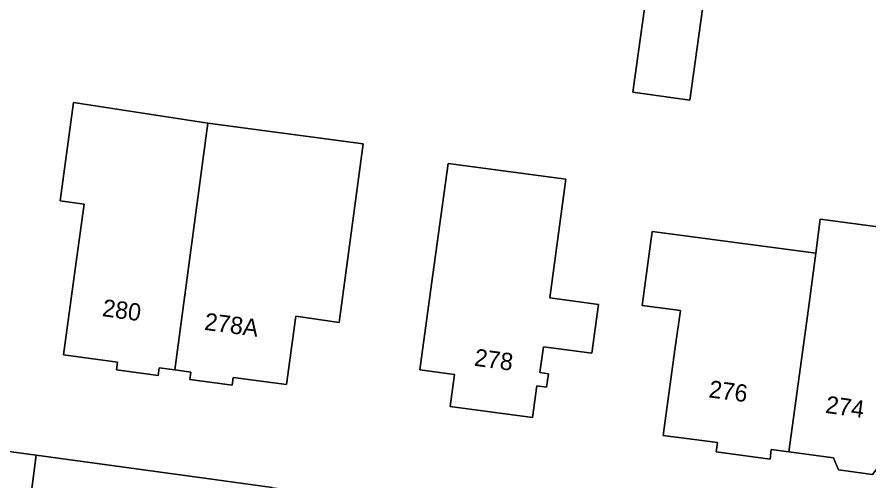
# Model space of a CAD drawing. Extents: x 161692 to 162379, y 380760 to 381678.
# Drawn here: x 162049.01 to 162098.31, y 380809.06 to 380835.91 of the extents above; entities that cross this region are included whole.
import ezdxf

# ---------------------------------------------------------------- set-up
doc = ezdxf.new("R2010")
doc.units = 0
for name, color, linetype in [('IMGEO_Erf', 7, 'Continuous'), ('IMGEO_Pand', 7, 'Continuous'), ('IMGEO_Pand_nummerreeks', 7, 'Continuous'), ('IMGEO_Voetpad_open', 7, 'Continuous')]:
    doc.layers.add(name, color=color, linetype=linetype)

msp = doc.modelspace()

# ---------------------------------------------------------------- linework, layer by layer
at = {"layer": 'IMGEO_Erf'}
for points in [[(162046.246, 380811.077), (162050.129, 380810.548), (162060.42, 380809.144), (162063.768, 380808.687), (162071.87, 380807.583), (162082.618, 380806.118), (162085.823, 380805.681), (162099.527, 380803.812), (162102.667, 380803.384), (162113.409, 380801.92), (162116.51, 380801.497), (162116.796, 380801.458), (162129.079, 380799.795), (162133.183, 380799.23), (162137.41, 380798.647), (162144.486, 380797.672), (162153.473, 380796.508), (162153.632, 380797.692), (162155.381, 380810.759), (162157.414, 380826.104), (162158.567, 380834.74), (162160.671, 380850.541)], [(162089.211, 380840.266), (162087.94, 380831.099), (162084.653, 380831.554), (162085.655, 380838.78)]]:
    msp.add_lwpolyline(points, dxfattribs=at)
for points in [[(162067.646, 380818.227), (162065.136, 380818.589), (162064.605, 380814.642), (162061.524, 380815.057), (162061.462, 380814.6), (162059.002, 380814.931), (162059.061, 380815.365), (162058.153, 380815.487), (162057.239, 380815.61), (162057.178, 380815.16), (162054.76, 380815.485), (162054.821, 380815.939), (162051.707, 380816.358), (162052.374, 380821.314), (162052.894, 380825.078), (162051.506, 380825.266), (162052.281, 380830.964), (162060.062, 380829.76), (162069.032, 380828.56)], [(162082.65, 380819.283), (162082.269, 380816.451), (162079.466, 380816.828), (162079.265, 380815.334), (162079.756, 380815.268), (162079.652, 380814.499), (162079.095, 380814.574), (162078.847, 380812.733), (162074.068, 380813.376), (162074.316, 380815.224), (162072.32, 380815.492), (162072.987, 380820.448), (162073.964, 380827.431), (162080.772, 380826.533), (162079.847, 380819.661)], [(162095.225, 380822.239), (162095.492, 380824.214), (162101.449, 380823.417), (162101.78, 380825.895), (162105.25, 380825.431), (162104.184, 380817.462), (162100.94, 380817.896), (162100.531, 380814.852), (162099.864, 380809.896), (162098.955, 380810.018), (162098.509, 380809.441), (162096.545, 380809.705), (162096.258, 380810.404), (162093.676, 380810.752), (162092.656, 380810.889), (162092.581, 380810.329), (162089.464, 380810.749), (162089.535, 380811.281), (162086.407, 380811.702), (162087.074, 380816.658), (162087.394, 380818.928), (162085.185, 380819.223), (162085.758, 380823.505)]]:
    msp.add_lwpolyline(points, close=True, dxfattribs=at)
at = {"layer": 'IMGEO_Pand'}
for points in [[(162089.211, 380840.266), (162089.497, 380842.329), (162089.543, 380842.661), (162086.251, 380843.082), (162086.21, 380842.785), (162085.655, 380838.78), (162084.653, 380831.554), (162087.94, 380831.099)], [(162058.153, 380815.487), (162060.062, 380829.76), (162052.281, 380830.964), (162051.506, 380825.266), (162052.894, 380825.078), (162052.374, 380821.314), (162051.707, 380816.358), (162054.821, 380815.939), (162054.76, 380815.485), (162057.178, 380815.16), (162057.239, 380815.61)], [(162058.153, 380815.487), (162059.061, 380815.365), (162059.002, 380814.931), (162061.462, 380814.6), (162061.524, 380815.057), (162064.605, 380814.642), (162065.136, 380818.589), (162067.646, 380818.227), (162069.032, 380828.56), (162060.062, 380829.76)], [(162079.265, 380815.334), (162079.466, 380816.828), (162082.269, 380816.451), (162082.65, 380819.283), (162079.847, 380819.661), (162080.772, 380826.533), (162073.964, 380827.431), (162072.987, 380820.448), (162072.32, 380815.492), (162074.316, 380815.224), (162074.068, 380813.376), (162078.847, 380812.733), (162079.095, 380814.574), (162079.652, 380814.499), (162079.756, 380815.268)], [(162105.25, 380825.431), (162101.78, 380825.895), (162101.449, 380823.417), (162095.492, 380824.214), (162095.225, 380822.239), (162094.8, 380819.04), (162093.676, 380810.752), (162096.258, 380810.404), (162096.545, 380809.705), (162098.509, 380809.441), (162098.955, 380810.018), (162099.864, 380809.896), (162100.531, 380814.852), (162100.94, 380817.896), (162104.184, 380817.462)], [(162095.225, 380822.239), (162085.758, 380823.505), (162085.185, 380819.223), (162087.394, 380818.928), (162087.074, 380816.658), (162086.407, 380811.702), (162089.535, 380811.281), (162089.464, 380810.749), (162092.581, 380810.329), (162092.656, 380810.889), (162093.676, 380810.752), (162094.8, 380819.04)]]:
    msp.add_lwpolyline(points, close=True, dxfattribs=at)
at = {"layer": 'IMGEO_Voetpad_open'}
msp.add_lwpolyline([(162043.026, 380811.384), (162042.211, 380805.41), (162049.32, 380804.45), (162050.129, 380810.548), (162046.246, 380811.077), (162046.284, 380810.951)], close=True, dxfattribs=at)
msp.add_lwpolyline([(162053.891, 380805.664), (162063.234, 380804.406), (162063.768, 380808.687), (162060.42, 380809.144), (162050.129, 380810.548), (162049.32, 380804.45), (162050.672, 380804.267)], dxfattribs=at)

# ---------------------------------------------------------------- texts
at = {"layer": 'IMGEO_Pand_nummerreeks'}
for s, rotation, p in [('280', 352.3047, (162053.904, 380818.604)), ('278A', 352.5386, (162059.815, 380817.811)), ('278', 352.3396, (162075.43, 380815.735)), ('276', 352.5515, (162089.001, 380813.905)), ('274', 352.1218, (162095.75, 380813.009))]:
    msp.add_text(s, height=1, rotation=rotation, dxfattribs=at).set_placement(p)

doc.saveas('drawing.dxf')
